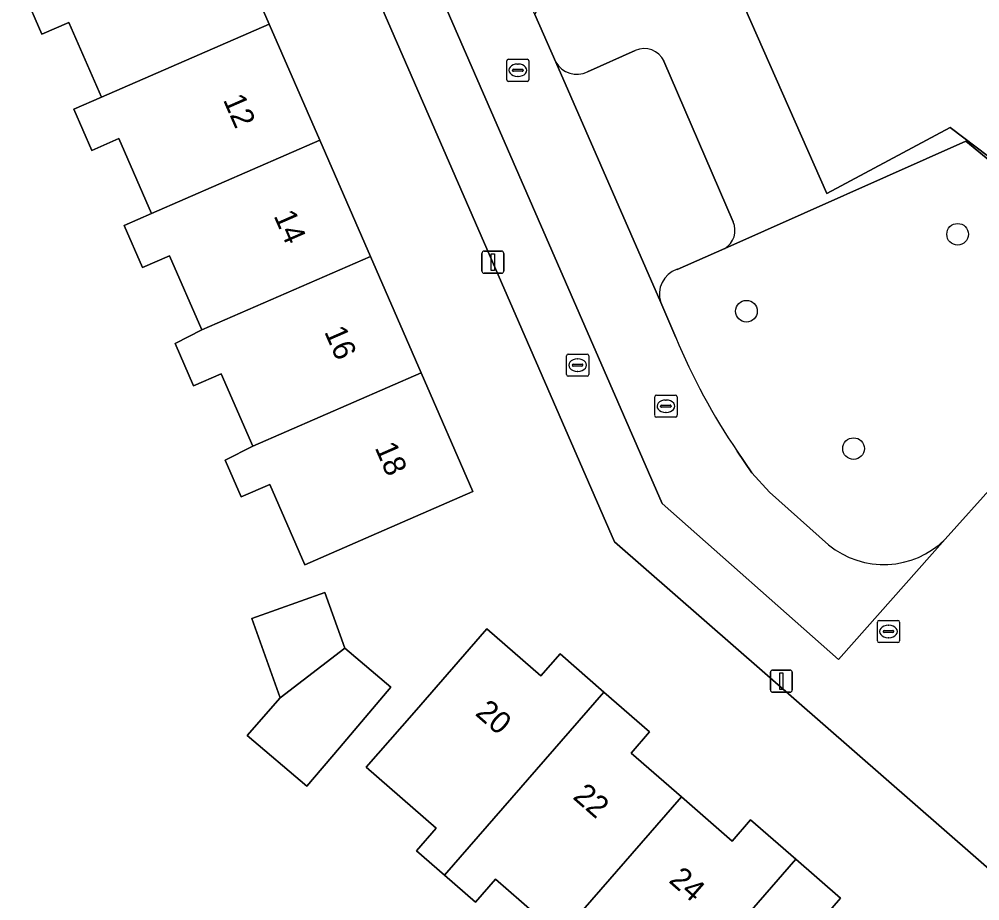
# Model space of a CAD drawing. Extents: x 158472 to 159562, y 388525 to 389606.
# Drawn here: x 158936.4 to 158979.75, y 388910.91 to 388950.69 of the extents above; entities that cross this region are included whole.
import ezdxf

# ---------------------------------------------------------------- set-up
doc = ezdxf.new("R2010")
doc.units = 0
for name, color, linetype in [('IMGEO_Boom', 7, 'Continuous'), ('IMGEO_Erf', 7, 'Continuous'), ('IMGEO_Groenvoorziening', 7, 'Continuous'), ('IMGEO_Hek', 7, 'Continuous'), ('IMGEO_Kolk', 7, 'Continuous'), ('IMGEO_Lichtmast', 7, 'Continuous'), ('IMGEO_Pand', 7, 'Continuous'), ('IMGEO_Pand_nummerreeks', 7, 'Continuous'), ('IMGEO_Parkeervlak_open', 7, 'Continuous'), ('IMGEO_Rijbaan_lokaal_open', 7, 'Continuous'), ('IMGEO_Rioolput', 7, 'Continuous'), ('IMGEO_Voetpad_open', 7, 'Continuous')]:
    doc.layers.add(name, color=color, linetype=linetype)

msp = doc.modelspace()

# ---------------------------------------------------------------- linework, layer by layer
at = {"layer": 'IMGEO_Boom'}
for centre in [(158978.753, 388940.986), (158969.222, 388937.515), (158974.056, 388931.312)]:
    msp.add_circle(centre, 0.489, dxfattribs=at)
at = {"layer": 'IMGEO_Erf'}
for points in [[(158982.198, 388910.573), (158963.265, 388927.1), (158940.226, 388980.021), (158933.359, 388995.794), (158926.282, 388992.761), (158921.177, 388990.574), (158910.593, 388986.04), (158887.292, 388967.121)], [(158934.346, 388976.009), (158936.992, 388977.163), (158939.327, 388971.808), (158938.528, 388971.46), (158938.626, 388971.235), (158940.816, 388966.213), (158943.103, 388960.967), (158945.391, 388955.722), (158947.678, 388950.476), (158949.966, 388945.23), (158952.253, 388939.984), (158954.541, 388934.738), (158956.876, 388929.382), (158952.293, 388927.384), (158949.288, 388926.073), (158947.709, 388929.695), (158946.423, 388929.134), (158945.703, 388930.785), (158946.941, 388931.423), (158945.516, 388934.691), (158944.272, 388934.148), (158943.438, 388936.061), (158944.649, 388936.668), (158943.19, 388940.015)], [(158943.19, 388940.015), (158941.969, 388939.482), (158941.14, 388941.383), (158942.378, 388941.923), (158940.904, 388945.305), (158939.676, 388944.769), (158938.864, 388946.632), (158940.111, 388947.176), (158938.639, 388950.55), (158937.43, 388950.023), (158936.628, 388951.861), (158937.843, 388952.431), (158936.343, 388955.871)], [(158960.832, 388909.324), (158957.901, 388911.876), (158957, 388910.841), (158955.599, 388912.061), (158954.335, 388913.162), (158955.223, 388914.181), (158952.066, 388916.931), (158954.219, 388919.404), (158957.502, 388923.175), (158959.938, 388921.054), (158960.808, 388922.053), (158962.793, 388920.325), (158964.85, 388918.533), (158964.012, 388917.571), (158966.287, 388915.59), (158968.57, 388913.601), (158969.405, 388914.56), (158971.452, 388912.777), (158973.473, 388911.017), (158972.628, 388910.046)]]:
    msp.add_lwpolyline(points, dxfattribs=at)
msp.add_lwpolyline([(158946.904, 388923.644), (158950.199, 388924.822), (158951.097, 388922.309), (158953.179, 388920.541), (158950.853, 388917.802), (158949.389, 388916.079), (158946.692, 388918.369), (158948.18, 388920.072)], close=True, dxfattribs=at)
at = {"layer": 'IMGEO_Groenvoorziening'}
for points in [[(158989.344, 388999.661), (158989.172, 389000), (158983.901, 389010.338), (158968.519, 389005.738), (158962.933, 389012.76), (158957.099, 389010.716), (158945.596, 389006.687), (158947.785, 389000), (158952.359, 388986.25), (158948.77, 388981.833), (158961.017, 388953.851), (158959.679, 388950.909), (158960.62, 388948.755)], [(159000.966, 388928.748), (158978.418, 388945.81), (158972.851, 388942.824), (158962.621, 388965.988), (158961.556, 388968.411), (158949.064, 388996.633), (158957.412, 388999.8), (158959.067, 389000.433), (158978.046, 389007.675), (158988.554, 388987.834)], [(158962.048, 388948.325), (158964.207, 388949.284)], [(158965.501, 388948.801), (158968.622, 388941.553)], [(158982.208, 388914.236), (158982.25, 388913.851), (158983.711, 388912.434), (158984.886, 388913.648), (158986.581, 388913.276), (158996.063, 388923.721), (159000, 388927.793), (159000.154, 388927.952), (158979.119, 388945.188), (158968.242, 388940.342), (158966.091, 388939.404)], [(158968.242, 388940.342), (158979.119, 388945.188), (159000.154, 388927.952)], [(158965.353, 388937.911), (158966.032, 388936.334)], [(158978.193, 388927.225), (158982.676, 388932.226)], [(158968.806, 388931.198), (158969.464, 388930.218), (158970.265, 388929.352), (158972.921, 388926.974)]]:
    msp.add_lwpolyline(points, dxfattribs=at)
msp.add_lwpolyline([(158989.382, 388986.291), (158988.22, 388985.655), (158987.38, 388987.223), (158988.554, 388987.834), (158978.046, 389007.675), (158959.067, 389000.433), (158959.522, 388999.193), (158957.882, 388998.567), (158957.412, 388999.8), (158949.064, 388996.633), (158961.556, 388968.411), (158963.004, 388969.074), (158964.086, 388966.635), (158962.621, 388965.988), (158972.851, 388942.824), (158978.418, 388945.81), (159000.966, 388928.748), (159005.968, 388933.651), (159015.154, 388942.12), (159018.661, 388945.137), (159003.484, 388960.959), (159002.847, 388961.622), (159001.99, 388962.516)], close=True, dxfattribs=at)
for centre, radius, start, end in [((158964.603, 388948.369), 0.997, 25.6809, 113.3818), ((158961.563, 388949.299), 1.089, 210.0075, 296.4762), ((158967.75, 388941.161), 0.956, 300.9644, 24.1929), ((158966.476, 388938.285), 1.184, 108.9996, 198.3934), ((158992.131, 388947.113), 28.238, 202.4413, 214.3065), ((158975.418, 388930.021), 3.939, 230.6643, 314.7873)]:
    msp.add_arc(centre, radius, start, end, dxfattribs=at)
at = {"layer": 'IMGEO_Hek'}
msp.add_lwpolyline([(159000.966, 388928.748), (158978.418, 388945.81), (158972.851, 388942.824), (158962.621, 388965.988)], dxfattribs=at)
at = {"layer": 'IMGEO_Kolk'}
for p, q in [((158958.403, 388947.962), (158958.403, 388948.814)), ((158958.478, 388948.888), (158959.33, 388948.888)), ((158958.891, 388948.668), (158958.916, 388948.668)), ((158959.404, 388948.814), (158959.404, 388947.962)), ((158958.662, 388948.382), (158958.662, 388948.394)), ((158959.1, 388948.345), (158958.702, 388948.345)), ((158958.705, 388948.431), (158959.103, 388948.431)), ((158959.146, 388948.394), (158959.146, 388948.382)), ((158959.33, 388947.888), (158958.478, 388947.888)), ((158958.914, 388948.108), (158958.889, 388948.108)), ((158965.087, 388932.8), (158965.087, 388933.652)), ((158965.162, 388933.726), (158966.014, 388933.726)), ((158965.575, 388933.506), (158965.6, 388933.506)), ((158966.088, 388933.652), (158966.088, 388932.8)), ((158965.346, 388933.22), (158965.346, 388933.232)), ((158965.784, 388933.183), (158965.386, 388933.183)), ((158965.389, 388933.269), (158965.787, 388933.269)), ((158965.83, 388933.232), (158965.83, 388933.22)), ((158966.014, 388932.726), (158965.162, 388932.726)), ((158965.598, 388932.946), (158965.573, 388932.946)), ((158975.133, 388922.632), (158975.133, 388923.484)), ((158975.208, 388923.558), (158976.06, 388923.558)), ((158976.134, 388923.484), (158976.134, 388922.632)), ((158975.392, 388923.052), (158975.392, 388923.064)), ((158975.83, 388923.015), (158975.432, 388923.015)), ((158975.435, 388923.101), (158975.833, 388923.101)), ((158975.621, 388923.338), (158975.646, 388923.338)), ((158975.876, 388923.064), (158975.876, 388923.052)), ((158975.644, 388922.778), (158975.619, 388922.778)), ((158976.06, 388922.558), (158975.208, 388922.558))]:
    msp.add_line(p, q, dxfattribs=at)
for points in [[(158958.403, 388947.962), (158958.403, 388948.814)], [(158958.478, 388948.888), (158959.33, 388948.888)], [(158959.404, 388948.814), (158959.404, 388947.962)], [(158959.33, 388947.888), (158958.478, 388947.888)], [(158965.087, 388932.8), (158965.087, 388933.652)], [(158965.162, 388933.726), (158966.014, 388933.726)], [(158966.088, 388933.652), (158966.088, 388932.8)], [(158966.014, 388932.726), (158965.162, 388932.726)], [(158975.133, 388922.632), (158975.133, 388923.484)], [(158975.208, 388923.558), (158976.06, 388923.558)], [(158976.134, 388923.484), (158976.134, 388922.632)], [(158976.06, 388922.558), (158975.208, 388922.558)]]:
    msp.add_lwpolyline(points, dxfattribs=at)
for centre, radius, start, end in [((158958.48, 388948.812), 0.0765, 91.552, 178.448), ((158958.48, 388948.812), 0.0765, 91.552, 178.448), ((158959.328, 388948.812), 0.0765, 1.552, 88.448), ((158959.328, 388948.812), 0.0765, 1.552, 88.448), ((158958.702, 388948.391), 0.0403, 85.8775, 175.7526), ((158958.699, 388948.381), 0.0366, 178.938, 274.7102), ((158959.103, 388948.388), 0.043, 264.8664, 352.4533), ((158959.107, 388948.393), 0.0386, 1.7309, 96.639), ((158958.48, 388947.964), 0.0765, 181.552, 268.448), ((158958.48, 388947.964), 0.0765, 181.552, 268.448), ((158959.328, 388947.964), 0.0765, 271.552, 358.448), ((158959.328, 388947.964), 0.0765, 271.552, 358.448), ((158965.164, 388933.65), 0.0765, 91.552, 178.448), ((158965.164, 388933.65), 0.0765, 91.552, 178.448), ((158966.012, 388933.65), 0.0765, 1.552, 88.448), ((158966.012, 388933.65), 0.0765, 1.552, 88.448), ((158965.386, 388933.229), 0.0403, 85.8775, 175.7526), ((158965.383, 388933.219), 0.0366, 178.938, 274.7102), ((158965.787, 388933.226), 0.043, 264.8664, 352.4533), ((158965.791, 388933.231), 0.0386, 1.7309, 96.639), ((158965.164, 388932.802), 0.0765, 181.552, 268.448), ((158965.164, 388932.802), 0.0765, 181.552, 268.448), ((158966.012, 388932.802), 0.0765, 271.552, 358.448), ((158966.012, 388932.802), 0.0765, 271.552, 358.448), ((158975.21, 388923.482), 0.0765, 91.552, 178.448), ((158975.21, 388923.482), 0.0765, 91.552, 178.448), ((158976.058, 388923.482), 0.0765, 1.552, 88.448), ((158976.058, 388923.482), 0.0765, 1.552, 88.448), ((158975.432, 388923.061), 0.0403, 85.8775, 175.7526), ((158975.429, 388923.051), 0.0366, 178.938, 274.7102), ((158975.833, 388923.058), 0.043, 264.8664, 352.4533), ((158975.837, 388923.063), 0.0386, 1.7309, 96.639), ((158975.21, 388922.634), 0.0765, 181.552, 268.448), ((158975.21, 388922.634), 0.0765, 181.552, 268.448), ((158976.058, 388922.634), 0.0765, 271.552, 358.448), ((158976.058, 388922.634), 0.0765, 271.552, 358.448)]:
    msp.add_arc(centre, radius, start, end, dxfattribs=at)
for centre, major_axis, ratio, start_param, end_param in [((158958.89, 388948.388), (-0.387, 0.002), 0.722429, 4.712389, 7.853982), ((158958.915, 388948.388), (-0.39, 0.002), 0.717154, 1.570796, 4.712389), ((158965.574, 388933.226), (-0.387, 0.002), 0.722429, 4.712389, 7.853982), ((158965.599, 388933.226), (-0.39, 0.002), 0.717154, 1.570796, 4.712389), ((158975.62, 388923.058), (-0.387, 0.002), 0.722429, 4.712389, 7.853982), ((158975.645, 388923.058), (-0.39, 0.002), 0.717154, 1.570796, 4.712389)]:
    msp.add_ellipse(centre, major_axis=major_axis, ratio=ratio, start_param=start_param, end_param=end_param, dxfattribs=at)
at = {"layer": 'IMGEO_Lichtmast'}
for p, q in [((158957.28, 388939.326), (158957.28, 388940.126)), ((158957.28, 388940.126), (158957.28, 388939.326)), ((158957.38, 388940.226), (158958.17, 388940.226)), ((158958.17, 388940.226), (158957.38, 388940.226)), ((158958.27, 388940.126), (158958.27, 388939.326)), ((158958.27, 388939.326), (158958.27, 388940.126)), ((158958.17, 388939.226), (158957.38, 388939.226)), ((158957.38, 388939.226), (158958.17, 388939.226)), ((158970.401, 388921.319), (158971.191, 388921.319)), ((158971.191, 388921.319), (158970.401, 388921.319)), ((158970.301, 388920.419), (158970.301, 388921.219)), ((158970.301, 388921.219), (158970.301, 388920.419)), ((158971.291, 388921.219), (158971.291, 388920.419)), ((158971.291, 388920.419), (158971.291, 388921.219)), ((158971.191, 388920.319), (158970.401, 388920.319)), ((158970.401, 388920.319), (158971.191, 388920.319))]:
    msp.add_line(p, q, dxfattribs=at)
for points in [[(158957.7, 388940.101), (158957.85, 388940.101), (158957.85, 388939.351), (158957.7, 388939.351), (158957.7, 388940.101)], [(158970.721, 388921.194), (158970.871, 388921.194), (158970.871, 388920.444), (158970.721, 388920.444), (158970.721, 388921.194)]]:
    msp.add_lwpolyline(points, dxfattribs=at)
for centre, start, end in [((158957.38, 388940.126), 90, 180), ((158957.38, 388940.126), 90, 180), ((158958.17, 388940.126), 0, 90), ((158958.17, 388940.126), 360, 90), ((158957.38, 388939.326), 180, 270), ((158957.38, 388939.326), 180, 270), ((158958.17, 388939.326), 270, 0), ((158958.17, 388939.326), 270, 0), ((158970.401, 388921.219), 90, 180), ((158970.401, 388921.219), 90, 180), ((158971.191, 388921.219), 0, 90), ((158971.191, 388921.219), 360, 90), ((158970.401, 388920.419), 180, 270), ((158970.401, 388920.419), 180, 270), ((158971.191, 388920.419), 270, 0), ((158971.191, 388920.419), 270, 0)]:
    msp.add_arc(centre, 0.1, start, end, dxfattribs=at)
at = {"layer": 'IMGEO_Pand'}
for points in [[(158945.391, 388955.722), (158937.843, 388952.431), (158936.628, 388951.861), (158937.43, 388950.023), (158938.639, 388950.55), (158940.111, 388947.176), (158947.678, 388950.476)], [(158947.678, 388950.476), (158940.111, 388947.176), (158938.864, 388946.632), (158939.676, 388944.769), (158940.904, 388945.305), (158942.378, 388941.923), (158949.966, 388945.23)], [(158941.14, 388941.383), (158941.969, 388939.482), (158943.19, 388940.015), (158944.649, 388936.668), (158952.253, 388939.984), (158949.966, 388945.23), (158942.378, 388941.923)], [(158946.941, 388931.423), (158954.541, 388934.738), (158952.253, 388939.984), (158944.649, 388936.668), (158943.438, 388936.061), (158944.272, 388934.148), (158945.516, 388934.691)], [(158946.941, 388931.423), (158945.703, 388930.785), (158946.423, 388929.134), (158947.709, 388929.695), (158949.288, 388926.073), (158952.293, 388927.384), (158956.876, 388929.382), (158954.541, 388934.738)], [(158948.18, 388920.072), (158951.097, 388922.309), (158950.199, 388924.822), (158946.904, 388923.644)], [(158955.599, 388912.061), (158962.793, 388920.325), (158960.808, 388922.053), (158959.938, 388921.054), (158957.502, 388923.175), (158954.219, 388919.404), (158952.066, 388916.931), (158955.223, 388914.181), (158954.335, 388913.162)], [(158953.179, 388920.541), (158951.097, 388922.309), (158948.18, 388920.072), (158946.692, 388918.369), (158949.389, 388916.079), (158950.853, 388917.802)], [(158955.599, 388912.061), (158957, 388910.841), (158957.901, 388911.876), (158960.832, 388909.324), (158966.287, 388915.59), (158964.012, 388917.571), (158964.85, 388918.533), (158962.793, 388920.325)], [(158964.255, 388904.51), (158971.452, 388912.777), (158969.405, 388914.56), (158968.57, 388913.601), (158966.287, 388915.59), (158960.832, 388909.324), (158963.83, 388906.713), (158962.923, 388905.67)], [(158964.255, 388904.51), (158965.499, 388903.426), (158966.363, 388904.418), (158969.541, 388901.65), (158975.03, 388907.954), (158972.628, 388910.046), (158973.473, 388911.017), (158971.452, 388912.777)]]:
    msp.add_lwpolyline(points, close=True, dxfattribs=at)
at = {"layer": 'IMGEO_Parkeervlak_open'}
for points in [[(158964.207, 388949.284), (158962.048, 388948.325)], [(158960.62, 388948.755), (158965.353, 388937.911)], [(158968.622, 388941.553), (158965.501, 388948.801)], [(158966.091, 388939.404), (158968.242, 388940.342)]]:
    msp.add_lwpolyline(points, dxfattribs=at)
for centre, radius, start, end in [((158964.603, 388948.369), 0.997, 25.6809, 113.3818), ((158961.563, 388949.299), 1.089, 210.0075, 296.4762), ((158967.75, 388941.161), 0.956, 300.9644, 24.1929), ((158966.476, 388938.285), 1.184, 108.9996, 198.3934)]:
    msp.add_arc(centre, radius, start, end, dxfattribs=at)
at = {"layer": 'IMGEO_Rijbaan_lokaal_open'}
for points in [[(158946.141, 388982.191), (158945.844, 388982.877), (158938.341, 389000), (158938.099, 389000.552), (158933.327, 389002.602), (158925.886, 389000), (158918.768, 388997.511), (158919.894, 388994.128), (158932.967, 388998.688), (158935.473, 388997.636), (158935.81, 388996.86), (158949.356, 388965.698), (158965.417, 388928.842), (158973.375, 388921.798), (158978.193, 388927.225)], [(158966.032, 388936.334), (158965.353, 388937.911), (158960.62, 388948.755), (158959.679, 388950.909), (158959.387, 388951.584), (158946.141, 388982.191)], [(158972.921, 388926.974), (158970.265, 388929.352), (158969.464, 388930.218), (158968.806, 388931.198)]]:
    msp.add_lwpolyline(points, dxfattribs=at)
for centre, radius, start, end in [((158992.131, 388947.113), 28.238, 202.4413, 214.3065), ((158975.418, 388930.021), 3.939, 230.6643, 314.7873)]:
    msp.add_arc(centre, radius, start, end, dxfattribs=at)
at = {"layer": 'IMGEO_Rioolput'}
for p, q in [((158961.103, 388934.653), (158961.103, 388935.505)), ((158961.178, 388935.579), (158962.03, 388935.579)), ((158961.591, 388935.359), (158961.616, 388935.359)), ((158962.104, 388935.505), (158962.104, 388934.653)), ((158961.362, 388935.073), (158961.362, 388935.085)), ((158961.8, 388935.036), (158961.402, 388935.036)), ((158961.405, 388935.122), (158961.803, 388935.122)), ((158961.614, 388934.799), (158961.589, 388934.799)), ((158961.846, 388935.085), (158961.846, 388935.073)), ((158962.03, 388934.579), (158961.178, 388934.579))]:
    msp.add_line(p, q, dxfattribs=at)
for points in [[(158961.103, 388934.653), (158961.103, 388935.505)], [(158961.178, 388935.579), (158962.03, 388935.579)], [(158962.104, 388935.505), (158962.104, 388934.653)], [(158962.03, 388934.579), (158961.178, 388934.579)]]:
    msp.add_lwpolyline(points, dxfattribs=at)
for centre, radius, start, end in [((158961.18, 388935.503), 0.0765, 91.552, 178.448), ((158961.18, 388935.503), 0.0765, 91.552, 178.448), ((158962.028, 388935.503), 0.0765, 1.552, 88.448), ((158962.028, 388935.503), 0.0765, 1.552, 88.448), ((158961.402, 388935.082), 0.0403, 85.8775, 175.7526), ((158961.399, 388935.072), 0.0366, 178.938, 274.7102), ((158961.803, 388935.079), 0.043, 264.8664, 352.4533), ((158961.807, 388935.084), 0.0386, 1.7309, 96.639), ((158961.18, 388934.655), 0.0765, 181.552, 268.448), ((158961.18, 388934.655), 0.0765, 181.552, 268.448), ((158962.028, 388934.655), 0.0765, 271.552, 358.448), ((158962.028, 388934.655), 0.0765, 271.552, 358.448)]:
    msp.add_arc(centre, radius, start, end, dxfattribs=at)
for centre, major_axis, ratio, start_param, end_param in [((158961.59, 388935.079), (-0.387, 0.002), 0.722429, 4.712389, 7.853982), ((158961.615, 388935.079), (-0.39, 0.002), 0.717154, 1.570796, 4.712389)]:
    msp.add_ellipse(centre, major_axis=major_axis, ratio=ratio, start_param=start_param, end_param=end_param, dxfattribs=at)
at = {"layer": 'IMGEO_Voetpad_open'}
for points in [[(158949.356, 388965.698), (158935.81, 388996.86), (158933.359, 388995.794), (158940.226, 388980.021), (158963.265, 388927.1), (158982.198, 388910.573), (158983.711, 388912.434), (158982.25, 388913.851), (158982.208, 388914.236), (158982.016, 388914.335), (158981.86, 388920.424), (158981.993, 388921.419), (158982.824, 388923.338), (158987.372, 388928.478), (158987.5, 388928.773)], [(158982.676, 388932.226), (158978.193, 388927.225), (158973.375, 388921.798), (158965.417, 388928.842), (158949.356, 388965.698)]]:
    msp.add_lwpolyline(points, dxfattribs=at)

# ---------------------------------------------------------------- texts
at = {"layer": 'IMGEO_Pand_nummerreeks'}
for s, rotation, p in [('12', 293.5598, (158945.589, 388947.059)), ('14', 293.5596, (158947.873, 388941.824)), ('16', 293.5596, (158950.154, 388936.592)), ('18', 293.5596, (158952.436, 388931.358)), ('20', 318.9542, (158956.938, 388919.317)), ('22', 318.9443, (158961.341, 388915.547)), ('24', 318.9443, (158965.674, 388911.773))]:
    msp.add_text(s, height=1, rotation=rotation, dxfattribs=at).set_placement(p)

doc.saveas('drawing.dxf')
